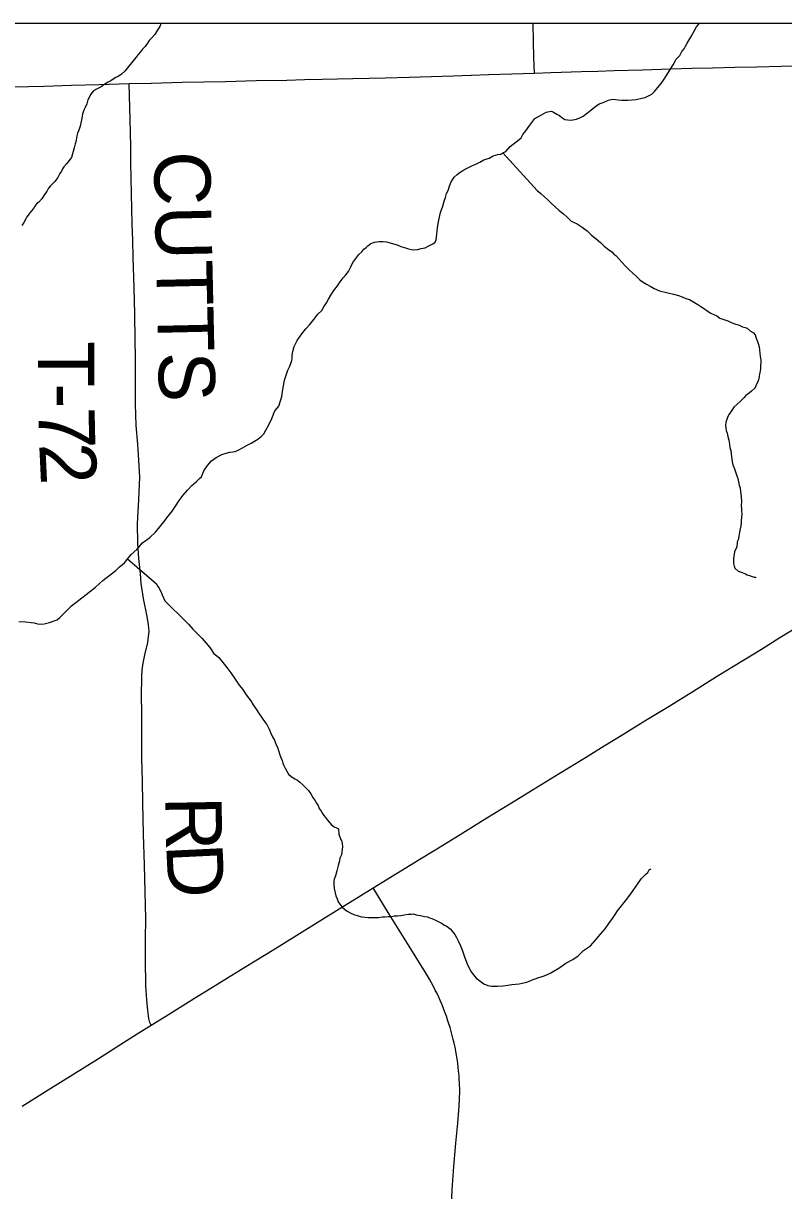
# Model space of a CAD drawing. Extents: x 103424 to 290657, y 38711 to 110967.
# Drawn here: x 153117 to 157200, y 104701 to 110967 of the extents above; entities that cross this region are included whole.
import ezdxf

# ---------------------------------------------------------------- set-up
doc = ezdxf.new("R2010")
doc.units = 0
for name, color, linetype in [('GM_X_Corporation', 7, 'Continuous'), ('GM_X_County_Road', 7, 'Continuous'), ('GM_X_Minor_River', 7, 'Continuous'), ('GM_X_Township_Road', 7, 'Continuous'), ('GM_X_Township_Road_Text', 7, 'Continuous'), ('GM_X_US_Route', 7, 'Continuous')]:
    doc.layers.add(name, color=color, linetype=linetype)

msp = doc.modelspace()

# ---------------------------------------------------------------- linework, layer by layer
at = {"layer": 'GM_X_Corporation'}
for points in [[(103423.7, 96534.8), (103423.7, 38711.2), (175679.7, 38711.2), (175679.7, 110967.2), (119699, 110967.2), (119716.9, 106542.5), (119719.8, 106322.8), (119720.8, 106006.3), (119709.7, 99445.7), (119706.4, 99064.2), (119663.9, 96690), (117026.4, 96688.2), (115542.1, 96665), (105081.7, 96574.5)], [(173175.4, 110967.2), (148354.5, 110967.2), (148366.5, 110284), (148366.4, 110242.2), (148494.2, 102114.7), (148500.5, 101714.1), (148505.8, 101377.4), (148509.9, 101119.2), (148594.2, 97294.7), (158050.5, 97608.1), (158064.2, 97608.5), (162306.4, 97749.1), (162479.3, 97753.8), (165116.9, 97825.6), (173478.4, 98058.2), (173457.5, 99090), (173443.3, 99817.2), (173398.5, 101988.3), (173365.2, 103570.9), (173327.2, 105148.6), (173218, 109584.4)]]:
    msp.add_lwpolyline(points, close=True, dxfattribs=at)
at = {"layer": 'GM_X_County_Road'}
msp.add_lwpolyline([(153062.6, 110625.9), (153227.6, 110630.5), (153376.2, 110634.6), (153524.9, 110638.8), (153685.4, 110643.5), (153804.5, 110646.9), (153969.5, 110650.6), (154086.1, 110653.3), (154202.6, 110655.9), (154367.7, 110659.5), (154532.7, 110663), (154627.5, 110665.1), (154722.3, 110667.2), (154887.3, 110670.7), (154974.3, 110672.6), (155061.2, 110674.4), (155188.6, 110678.1), (155307, 110682), (155425.3, 110686), (155521.5, 110689.2), (155617.7, 110692.4), (155739.5, 110696.3), (155861.3, 110700.2), (155949.6, 110703.2), (156114.6, 110708.2), (156202.1, 110710.8), (156289.6, 110713.4), (156442.2, 110718.4), (156594.8, 110723.4), (156706.7, 110725.9), (156818.7, 110728.3), (156936.9, 110731.1), (157055.2, 110734), (157187.2, 110737.1), (157319.1, 110740.3)], dxfattribs=at)
at = {"layer": 'GM_X_Minor_River'}
for points in [[(153857, 110967.2), (153856.3, 110965.2), (153850.5, 110951), (153836.8, 110928.5), (153823, 110908.1), (153805.2, 110887.5), (153793.3, 110875.2), (153783.5, 110860.9), (153771.7, 110842.5), (153757.8, 110828.1), (153746, 110813.7), (153734.1, 110799.4), (153722.3, 110783), (153676.9, 110727.7), (153663.1, 110711.3), (153645.2, 110694.8), (153627.3, 110682.3), (153613.3, 110676), (153599.3, 110667.7), (153587.3, 110659.4), (153573.4, 110651.1), (153555.4, 110640.7), (153535.5, 110626.2), (153509.5, 110613.6), (153493.5, 110605.2), (153477.7, 110584.7), (153471.9, 110572.5), (153464.1, 110556.2), (153458.4, 110535.9), (153448.7, 110515.5), (153442.9, 110501.3), (153439, 110491.1), (153435.2, 110480.9), (153433.4, 110468.8), (153429.7, 110448.5), (153422.2, 110416.1), (153414.5, 110393.7)], [(155340.9, 109870.7), (155348.2, 109911.2), (155357.6, 109951.8), (155369.1, 109986.3), (155376.7, 110012.7), (155384.4, 110033.1), (155390.1, 110053.4), (155397.9, 110069.7), (155405.5, 110094), (155415.2, 110116.4), (155430.9, 110140.9), (155446.8, 110155.4), (155462.7, 110167.8), (155476.6, 110178.1), (155492.6, 110186.5), (155510.6, 110194.9), (155528.6, 110203.3), (155546.7, 110211.7), (155568.7, 110222.2), (155590.6, 110234.7), (155618.7, 110243.3), (155640.7, 110255.8), (155664.8, 110262.3), (155680.9, 110264.6), (155692.9, 110272.9), (155708.9, 110279.3), (155730.6, 110305.9), (155780.4, 110343.2), (155790.3, 110353.4), (155800.1, 110369.8), (155815.9, 110390.3), (155837.5, 110420.9), (155863.1, 110455.7), (155899.1, 110476.6), (155925, 110491.2), (155943.2, 110493.5), (155953.2, 110495.7), (155963.4, 110489.9), (155981.7, 110480.1), (155996, 110472.3), (156008.3, 110462.4), (156024.6, 110450.6), (156038.8, 110448.8), (156059, 110447.1), (156087.1, 110453.7), (156109.2, 110462.2), (156123.2, 110468.5), (156147.1, 110487.1), (156165, 110501.6), (156184.9, 110518.1), (156208.8, 110534.7), (156230.8, 110543.1), (156246.9, 110549.5), (156264.9, 110555.9), (156283, 110560.2), (156297.1, 110558.5), (156311.3, 110556.7), (156331.5, 110555), (156349.7, 110555.4), (156363.8, 110555.6), (156386, 110556), (156408.1, 110558.4), (156438.3, 110565), (156456.4, 110569.4), (156474.4, 110577.8), (156492.4, 110586.2), (156506.3, 110600.6), (156522, 110621.1), (156541.8, 110643.7), (156557.5, 110668.2), (156606.6, 110743.8), (156622.2, 110774.4), (156642, 110794.9), (156653.7, 110815.3), (156665.6, 110829.7), (156673.4, 110844), (156681.2, 110860.3), (156693, 110878.7), (156702.7, 110897), (156712.5, 110913.4), (156722.3, 110931.7), (156732.1, 110948.1), (156742, 110960.4), (156747.1, 110967.2)], [(153414.5, 110393.7), (153408.8, 110377.4), (153405, 110363.2), (153403.1, 110353.1), (153401.4, 110338.9), (153395.7, 110320.7), (153390, 110298.3), (153376.8, 110247.6), (153349.2, 110212.8), (153335.3, 110196.4), (153327.4, 110186.1), (153321.6, 110173.9), (153313.8, 110161.6), (153302.1, 110139.2), (153286.3, 110118.7), (153272.4, 110104.3), (153262.5, 110094.1), (153252.6, 110081.8), (153242.8, 110065.4), (153231, 110049), (153217.4, 110024.6), (153199.5, 110006.1), (153189.5, 109999.8), (153179.7, 109985.5), (153171.9, 109973.2), (153160, 109958.9), (153148.2, 109944.5), (153136.4, 109928.2), (153130.5, 109918), (153120.7, 109897.6), (153108.9, 109881.2)], [(155692.9, 110272.9), (155876.1, 110070.1), (155896.5, 110054.4), (155915, 110036.5), (155933.5, 110020.7), (155952, 110002.8), (155972.5, 109983), (155995, 109963.2), (156017.6, 109945.4), (156038.1, 109927.6), (156058.6, 109905.8), (156091.2, 109890.2), (156117.7, 109872.5), (156144.3, 109852.7), (156168.9, 109831), (156193.5, 109811.2), (156216.1, 109791.4), (156236.6, 109771.6), (156259.1, 109753.8), (156277.5, 109740), (156287.8, 109728.1), (156298.1, 109720.2), (156314.5, 109702.3), (156331, 109684.4), (156351.5, 109664.6), (156370, 109644.7), (156390.5, 109626.9), (156409, 109609), (156427.5, 109591.2), (156445.9, 109577.4), (156464.2, 109567.6), (156482.6, 109555.8), (156505, 109544.1), (156533.5, 109530.5), (156578.1, 109521.2), (156608.5, 109513.6), (156634.8, 109506), (156655.2, 109498.3), (156675.5, 109490.6), (156693.7, 109484.8), (156738.6, 109457.4), (156754.9, 109447.6), (156769.2, 109437.7), (156789.7, 109424), (156808, 109412.2), (156824.3, 109404.4), (156840.6, 109396.6), (156857, 109384.7), (156879.3, 109377.1), (156899.6, 109369.4), (156917.9, 109361.6), (156938.2, 109353.9), (156960.6, 109346.2), (156978.9, 109338.5), (156993.1, 109334.7), (157003.2, 109330.8), (157021.7, 109315), (157038, 109305.2), (157046.2, 109295.2), (157050.5, 109283.2), (157054.7, 109271.1), (157059, 109259.1), (157063.2, 109249.1), (157067.6, 109231), (157069.9, 109214.9), (157072.2, 109196.7), (157074.6, 109178.6), (157076.9, 109160.4), (157077.2, 109146.3), (157075.4, 109130.1), (157075.7, 109113.9), (157074, 109099.8), (157070.2, 109085.6), (157068.4, 109071.4), (157064.7, 109053.2), (157058.9, 109038.9), (157053.1, 109026.7), (157047.3, 109010.4), (157027.5, 108991.9), (157007.5, 108977.4), (156997.6, 108969.1), (156985.7, 108956.8), (156963.9, 108936.2), (156934.1, 108909.4), (156920.4, 108886.9), (156906.6, 108868.5), (156900.8, 108856.3), (156895, 108840), (156889.2, 108825.8), (156887.5, 108807.6), (156889.7, 108795.5), (156892, 108781.4), (156896.3, 108767.3), (156900.7, 108749.2), (156905, 108729.1), (156909.4, 108709), (156911.8, 108690.8), (156916.1, 108674.8)], [(153634.1, 108050.4), (153650, 108062.8), (153660, 108071), (153695.5, 108116.1), (153727.3, 108142.9), (153756.9, 108177.8), (153796.8, 108206.8), (153826.5, 108235.6), (153850.2, 108264.3), (153872, 108291), (153895.6, 108321.7), (153917.3, 108348.3), (153935, 108374.9), (153954.6, 108405.6), (153976.3, 108434.2), (153998, 108460.9), (154021.8, 108485.5), (154047.6, 108508.2), (154063.5, 108524.7), (154073.4, 108532.9), (154087, 108565.5), (154106.6, 108594.1), (154128.4, 108618.7), (154152.3, 108637.4), (154182.3, 108652), (154206.3, 108660.5), (154226.4, 108664.9), (154242.5, 108667.3), (154254.6, 108669.5), (154274.6, 108677.9), (154294.6, 108688.4), (154318.6, 108703), (154340.6, 108713.5), (154358.6, 108723.9), (154376.5, 108734.3), (154394.4, 108748.8), (154408.3, 108763.1), (154420.1, 108783.6), (154435.7, 108812.1), (154451.2, 108846.7), (154468.6, 108887.4), (154488.4, 108912), (154505.6, 108964.9), (154509.1, 108991.2), (154514.6, 109021.6), (154520.2, 109052), (154527.8, 109078.4), (154537.4, 109104.8), (154547.1, 109123.2), (154552.9, 109141.5), (154558.6, 109157.7), (154560.5, 109167.9), (154560.1, 109186), (154563.8, 109206.3), (154571.4, 109232.7), (154587, 109265.3), (154612.6, 109300.1), (154634.3, 109326.7), (154656, 109351.4), (154677.8, 109378), (154699.4, 109406.7), (154719.3, 109425.2), (154731, 109445.6), (154744.8, 109466.1), (154756.5, 109486.5), (154768.2, 109508.9), (154783.9, 109533.5), (154803.7, 109558), (154819.4, 109580.5), (154835.2, 109601), (154849, 109617.4), (154862.8, 109635.9), (154868.7, 109646.1), (154876.5, 109660.3), (154886.2, 109682.7), (154901.9, 109705.2), (154919.7, 109725.8), (154935.6, 109740.2), (154945.4, 109754.5), (154957.4, 109764.8), (154967.3, 109773.1), (154983.2, 109785.5), (155003.3, 109791.9), (155027.4, 109796.4), (155047.6, 109796.7), (155067.8, 109795.1), (155124.6, 109777.9), (155144.9, 109770.2), (155169.3, 109762.6), (155185.5, 109756.8), (155201.7, 109753), (155213.9, 109751.2), (155236, 109753.6), (155254.1, 109758), (155274.2, 109762.4), (155294.2, 109772.9), (155316.2, 109783.4), (155328.2, 109791.7), (155334, 109805.9), (155337.5, 109836.3), (155340.9, 109870.7)], [(156916.1, 108674.8), (156918.5, 108654.6), (156920.9, 108630.4), (156923.3, 108614.3), (156927.6, 108598.2), (156936, 108576.1), (156942.5, 108554), (156948.8, 108538), (156953.1, 108523.9), (156957.5, 108505.8), (156961.8, 108487.7), (156966.1, 108473.6), (156968.5, 108451.5), (156971, 108427.3), (156973.5, 108401), (156971.9, 108378.8), (156974.2, 108358.7), (156974.4, 108348.6), (156974.7, 108334.4), (156973, 108314.2), (156971.3, 108298), (156971.5, 108285.9), (156969.8, 108269.7), (156966, 108253.5), (156962.3, 108235.2), (156958.7, 108214.9), (156955, 108194.7), (156951.1, 108184.5), (156947.6, 108156.2), (156939.8, 108139.9), (156936, 108129.7), (156930.5, 108095.3), (156930.7, 108083.1), (156931, 108067), (156933.3, 108052.9), (156937.5, 108042.9), (156956, 108027), (156966.1, 108023.2), (156976.3, 108019.3), (156994.6, 108011.6), (157004.7, 108007.7), (157016.9, 108003.9), (157031.2, 107998.1), (157041.3, 107994.2), (157051.4, 107994.4), (157051.4, 107992.4), (157051.4, 107994.4)], [(153677.1, 108092.8), (153831.5, 107958.9), (153837.8, 107946.9), (153846, 107935), (153852.3, 107923), (153858.6, 107911), (153862.8, 107898.9), (153869.2, 107882.9), (153877.5, 107866.9), (153887.8, 107856.9), (153908.3, 107837.1), (153924.8, 107819.2), (153945.3, 107801.4), (153963.8, 107783.6), (153984.4, 107761.7), (154004.9, 107741.9), (154027.5, 107716), (154052.2, 107690.2), (154076.9, 107664.4), (154099.5, 107640.5), (154118.1, 107616.6), (154138.8, 107586.7), (154167.5, 107563), (154188.2, 107537.1), (154210.8, 107509.2), (154231.5, 107481.3), (154254.3, 107447.4), (154277.1, 107415.4), (154295.7, 107391.5), (154310.2, 107367.6), (154324.7, 107347.6), (154339.2, 107329.7), (154351.6, 107309.7), (154368.2, 107285.8), (154380.7, 107265.8), (154415.9, 107213.9), (154424.2, 107204), (154430.4, 107192), (154436.7, 107177.9), (154445.1, 107159.9), (154455.6, 107137.9), (154466, 107119.9), (154472.5, 107097.8), (154482.8, 107081.8), (154487.2, 107063.7), (154493.6, 107045.6), (154500, 107025.5), (154506.3, 107009.5), (154510.6, 106995.4), (154516.9, 106983.4), (154523.2, 106969.4), (154531.6, 106953.4), (154541.9, 106937.4), (154556.3, 106923.5), (154574.7, 106911.7), (154588.9, 106903.9), (154601.2, 106894), (154617.6, 106880.2), (154634, 106864.3), (154648.5, 106848.4), (154660.9, 106830.5), (154671.3, 106812.4), (154683.7, 106794.5), (154692.1, 106780.5), (154700.3, 106768.5), (154706.7, 106752.5), (154717, 106738.5), (154723.3, 106726.5), (154731.6, 106714.5), (154739.8, 106704.6), (154750.2, 106690.6), (154760.5, 106676.7), (154772.8, 106664.8), (154787.1, 106654.9), (154799.3, 106649.1), (154809.5, 106643.2), (154812.1, 106615), (154820.6, 106588.9), (154826.9, 106576.9), (154831.4, 106548.7), (154826.2, 106504.1), (154816.4, 106485.8), (154814.6, 106471.6), (154810.8, 106459.4), (154807, 106447.2), (154801.5, 106418.8), (154793.9, 106390.4), (154786.1, 106374.1), (154784.3, 106362), (154784.6, 106345.8), (154787, 106323.7), (154791.5, 106299.5), (154795.8, 106283.4), (154802.1, 106267.4), (154808.5, 106251.3), (154816.8, 106239.3), (154827.1, 106225.4), (154841.5, 106211.5)], [(153092.6, 107755.9), (153128.9, 107754.5), (153159.3, 107751), (153175.4, 107749.3), (153187.6, 107745.4), (153199.8, 107741.6), (153230, 107744.2), (153258.1, 107750.7), (153282.2, 107759.2), (153298.2, 107765.6), (153314.1, 107778), (153326, 107790.3), (153343.9, 107808.8), (153375.6, 107839.7), (153415.4, 107870.7), (153455.2, 107901.7), (153504.9, 107941), (153544.7, 107976), (153584.4, 108007.1), (153614.3, 108029.8), (153634.1, 108050.4)], [(154841.5, 106211.5), (154855.8, 106201.7), (154872.1, 106191.9), (154892.4, 106184.1), (154914.8, 106176.5), (154935, 106170.8), (154969.4, 106167.3), (154995.6, 106167.8), (155023.9, 106168.3), (155044, 106170.7), (155060.1, 106171), (155076.2, 106173.3), (155094.4, 106173.6), (155108.5, 106175.9), (155126.6, 106176.2), (155144.8, 106178.5), (155162.9, 106180.9), (155185, 106185.3), (155199.1, 106185.6), (155211.2, 106187.8), (155227.4, 106182.1), (155249.7, 106178.4), (155272, 106172.8), (155288.2, 106171), (155298.4, 106165.1), (155310.5, 106161.3), (155326.8, 106155.5), (155355.3, 106139.9), (155365.5, 106136), (155375.7, 106128.1), (155387.9, 106122.3), (155400.2, 106114.5), (155410.4, 106104.5), (155420.7, 106094.6), (155435.1, 106076.7), (155443.5, 106060.7), (155454, 106038.7), (155464.5, 106014.6), (155475.1, 105988.5), (155483.6, 105962.4), (155492, 105942.4), (155500.5, 105918.3), (155511, 105896.2), (155521.5, 105876.2), (155533.9, 105860.3), (155548.3, 105842.4), (155568.8, 105826.6), (155589.2, 105810.8), (155611.6, 105803.1), (155633.8, 105799.5), (155664.1, 105798), (155692.3, 105800.5), (155718.5, 105805), (155740.6, 105807.4), (155760.8, 105809.8), (155778.9, 105812.2), (155795, 105814.5), (155821.1, 105821), (155845.1, 105831.5), (155879.2, 105844.3), (155909.3, 105852.9), (155931.4, 105861.4), (155949.4, 105869.8), (155971.3, 105882.3), (155997.3, 105898.9), (156031.2, 105921.7), (156067.1, 105942.6), (156097.1, 105961.3), (156124.8, 105990.1), (156162.7, 106015), (156188.4, 106043.7), (156216, 106078.6), (156241.7, 106107.3), (156261.4, 106135.9), (156281.1, 106162.5), (156294.9, 106183), (156308.6, 106203.4), (156350, 106256.7), (156373.7, 106287.4), (156391.4, 106312), (156411.1, 106340.6), (156434.7, 106375.4), (156458.5, 106398), (156470.4, 106408.3), (156478.2, 106422.6), (156488.2, 106428.9)]]:
    msp.add_lwpolyline(points, dxfattribs=at)
at = {"layer": 'GM_X_Township_Road'}
for points in [[(155861.3, 110700.2), (155858.7, 110784.8), (155856.1, 110869.4), (155854.2, 110967.2)], [(153803.9, 105589.9), (153796.7, 105603.9), (153791.9, 105624.6), (153785.4, 105668.9), (153779.9, 105725.4), (153775.3, 105800.2), (153772.5, 105941.4), (153773.4, 106051.4), (153774.4, 106161.3), (153770.7, 106305.8), (153767.1, 106450.4), (153763.3, 106615.4), (153759.5, 106780.4), (153756.7, 106900.2), (153754, 107019.9), (153753.3, 107185), (153752.9, 107269.5), (153752.5, 107354), (153753.4, 107458.9), (153755.3, 107496.3), (153760.7, 107532.8), (153769.8, 107577.4), (153785.7, 107643.6), (153790.3, 107676.3), (153792.3, 107703.4), (153788.8, 107738.2), (153781.7, 107782.6), (153762.3, 107880.2), (153750.8, 107961.2), (153746, 108014.6), (153738.2, 108094.6), (153732.8, 108177.5), (153731.2, 108280.6), (153738.2, 108411.7), (153742.1, 108531.1), (153738.2, 108622.6), (153731.3, 108708.8), (153723.3, 108808.4), (153718.8, 108923.4), (153720.1, 109085.3), (153719.2, 109175.8), (153718.2, 109266.3), (153715.5, 109407), (153712.8, 109547.7), (153707.7, 109712.7), (153705, 109800.7), (153702.3, 109888.7), (153698.8, 110053.7), (153695.4, 110218.8), (153693.7, 110301.9), (153691.9, 110385), (153688.7, 110514.2), (153685.4, 110643.5)], [(155414.4, 104580.1), (155420.8, 104705.7), (155429.4, 104831.3), (155440, 104956.7), (155449.8, 105064), (155456, 105131.8), (155459.4, 105186.4), (155461.2, 105240.3), (155459.5, 105277.2), (155458.3, 105298.9), (155456.8, 105320.5), (155454.8, 105342.2), (155452.5, 105363.8), (155449.8, 105385.3), (155446.8, 105406.9), (155443.5, 105428.3), (155439.5, 105449.7), (155435.5, 105471.1), (155431, 105492.3), (155425.9, 105513.4), (155420.7, 105534.5), (155414.9, 105555.5), (155409.1, 105576.4), (155402.6, 105597.2), (155395.8, 105617.8), (155388.8, 105638.4), (155381.2, 105658.8), (155373.4, 105679), (155365.4, 105699.2), (155356.8, 105719.1), (155348, 105739), (155338.7, 105758.7), (155329.2, 105778.2), (155319.4, 105797.5), (155309, 105816.7), (155298.5, 105835.6), (155287.7, 105854.5), (155276.4, 105873.1), (155188.7, 106013), (155134.8, 106099.1), (155080.8, 106185.2), (154996.3, 106326)]]:
    msp.add_lwpolyline(points, dxfattribs=at)
at = {"layer": 'GM_X_US_Route'}
msp.add_lwpolyline([(153110.4, 105155.1), (153250.4, 105242.6), (153382.6, 105325.1), (153514.8, 105407.6), (153654.4, 105495.6), (153729.2, 105542.7), (153803.9, 105589.9), (153882.8, 105638.1), (153959.7, 105686), (154036.6, 105734), (154124.9, 105788.8), (154213.2, 105843.5), (154354, 105929.7), (154429.6, 105976), (154505.2, 106022.3), (154600.1, 106081.7), (154695.1, 106141), (154835.7, 106227.4), (154916, 106276.7), (154996.3, 106326), (155121.6, 106402.9), (155246.9, 106479.7), (155322.5, 106526.6), (155462.9, 106613.3), (155534.7, 106657.6), (155606.4, 106701.8), (155730.4, 106778.1), (155854.4, 106854.3), (155995, 106940.7), (156135.6, 107027.2), (156235.9, 107088.8), (156336.3, 107150.5), (156460.7, 107226.2), (156585.1, 107302), (156712.7, 107381.3), (156840.2, 107460.7), (156980.7, 107547.2), (157080.4, 107608.7), (157180.2, 107670.1), (157321.1, 107756)], dxfattribs=at)

# ---------------------------------------------------------------- texts
at = {"layer": 'GM_X_Township_Road_Text'}
for s, height, rotation, p in [('CUTTS', 301.87, 271.28322, (153817.5, 110277.2)), ('T', 301.9, 270.03429, (153196.8, 109261.1)), ('-', 301.9, 270.34278, (153196.9, 109033.5)), ('7', 301.9, 271.31963, (153197.7, 108903.9)), ('2', 301.9, 272.74041, (153202.3, 108709.9)), ('R', 301.9, 271.01872, (153879.4, 106815.8)), ('D', 301.9, 272.75225, (153884.1, 106558))]:
    msp.add_text(s, height=height, rotation=rotation, dxfattribs=at).set_placement(p)

doc.saveas('drawing.dxf')
